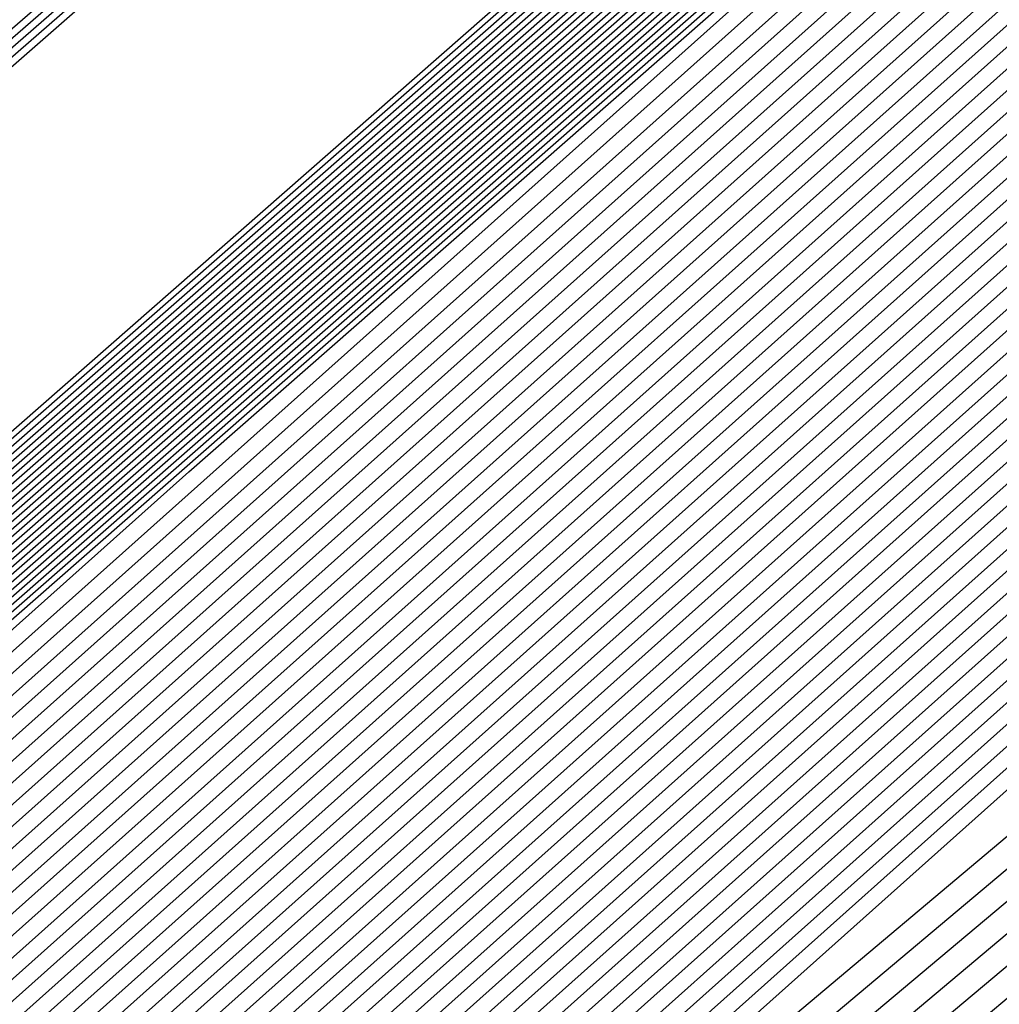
# Model space of a CAD drawing. Extents: x 3249832 to 3255657, y 13789405 to 13793316.
# Tile 733 of 1056: x 3253206.443 to 3253206.571, y 13791255.725 to 13791255.853. Entities that reach past the tile are written whole.
import ezdxf

# ---------------------------------------------------------------- set-up
doc = ezdxf.new("R2010")
doc.units = 0
doc.header["$LTSCALE"] = 100
doc.header["$MEASUREMENT"] = 0
for name, color, linetype in [('GRATIO_03231_CON', 1, 'CONTINUOUS'), ('GRATIO_0323_ICON', 1, 'CONTINUOUS'), ('TARGETS_EAST', 7, 'CONTINUOUS')]:
    doc.layers.add(name, color=color, linetype=linetype)

# ---------------------------------------------------------------- blocks, each defined once
blk = doc.blocks.new('Gratio_032316_contours')
at = {"layer": 'GRATIO_03231_CON', "color": 5, "linetype": 'Continuous', "flags": 128}
for points in [[(3253177.70476, 13791230.76607), (3253185.64303, 13791237.6854), (3253200.73452, 13791250.86558), (3253218.81586, 13791266.66175), (3253234.29107, 13791280.18146), (3253242.95182, 13791287.74673), (3253246.1404, 13791290.53731), (3253246.58674, 13791290.94735), (3253247.01436, 13791291.36584), (3253250.12102, 13791294.16091), (3253258.59804, 13791301.69555), (3253273.79626, 13791315.14336), (3253291.70456, 13791330.92064), (3253306.97134, 13791344.25434)], [(3253177.08958, 13791230.22308), (3253185.23257, 13791237.32386), (3253200.48686, 13791250.64779), (3253218.68507, 13791266.54661), (3253234.23556, 13791280.13216), (3253242.93567, 13791287.7318), (3253246.13883, 13791290.53495), (3253246.58745, 13791290.94656), (3253247.00766, 13791291.35773), (3253250.06022, 13791294.10413), (3253258.38961, 13791301.50754), (3253273.32314, 13791314.72115), (3253290.91956, 13791330.22366), (3253305.92046, 13791343.32515)], [(3253176.47441, 13791229.68009), (3253184.82211, 13791236.96232), (3253200.23919, 13791250.42999), (3253218.55428, 13791266.43148), (3253234.18004, 13791280.08287), (3253242.91952, 13791287.71687), (3253246.13725, 13791290.53258), (3253246.58817, 13791290.94576), (3253247.00095, 13791291.34963), (3253249.99942, 13791294.04734), (3253258.18118, 13791301.31953), (3253272.85003, 13791314.29894), (3253290.13456, 13791329.52668), (3253304.86958, 13791342.39595)], [(3253175.24407, 13791228.59412), (3253184.00119, 13791236.23925), (3253199.74387, 13791249.99439), (3253218.2927, 13791266.20121), (3253234.069, 13791279.98429), (3253242.88721, 13791287.687), (3253246.13411, 13791290.52786), (3253246.58959, 13791290.94417), (3253246.98754, 13791291.33342), (3253249.87782, 13791293.93376), (3253257.76432, 13791300.94351), (3253271.9038, 13791313.45451), (3253288.56457, 13791328.13272), (3253302.76783, 13791340.53756)], [(3253196.57706, 13791247.03615), (3253203.47105, 13791253.1938), (3253218.75951, 13791266.60126), (3253234.06971, 13791279.98413), (3253242.88772, 13791287.68662), (3253246.13462, 13791290.52731), (3253246.59031, 13791290.94338), (3253246.98083, 13791291.32532), (3253249.81702, 13791293.87697), (3253257.55589, 13791300.7555), (3253271.43068, 13791313.0323), (3253287.77957, 13791327.43574), (3253301.71695, 13791339.60837)], [(3253196.71057, 13791247.15254), (3253203.58621, 13791253.29381), (3253218.83398, 13791266.66558), (3253234.10345, 13791280.01283), (3253242.89801, 13791287.6948), (3253246.13636, 13791290.52784), (3253246.59102, 13791290.94258), (3253246.97413, 13791291.31721), (3253249.75622, 13791293.82018), (3253257.34746, 13791300.56749), (3253270.95757, 13791312.61009), (3253286.99457, 13791326.73875), (3253300.66608, 13791338.67918)], [(3253196.84408, 13791247.26894), (3253203.70137, 13791253.39382), (3253218.90845, 13791266.7299), (3253234.13718, 13791280.04153), (3253242.9083, 13791287.70297), (3253246.13809, 13791290.52836), (3253246.59174, 13791290.94178), (3253246.96742, 13791291.30911), (3253249.69542, 13791293.76339), (3253257.13903, 13791300.37948), (3253270.48445, 13791312.18788), (3253286.20957, 13791326.04177), (3253299.6152, 13791337.74998)], [(3253197.11109, 13791247.50174), (3253203.93169, 13791253.59384), (3253219.0574, 13791266.85855), (3253234.20465, 13791280.09892), (3253242.92888, 13791287.71932), (3253246.14156, 13791290.52941), (3253246.59316, 13791290.94019), (3253246.95401, 13791291.2929), (3253249.57383, 13791293.64981), (3253256.72217, 13791300.00346), (3253269.53822, 13791311.34346), (3253284.63958, 13791324.64781), (3253297.51345, 13791335.89159)], [(3253197.2446, 13791247.61813), (3253204.04685, 13791253.69384), (3253219.13187, 13791266.92287), (3253234.23839, 13791280.12762), (3253242.93918, 13791287.72749), (3253246.1433, 13791290.52994), (3253246.59388, 13791290.9394), (3253246.9473, 13791291.28479), (3253249.51303, 13791293.59302), (3253256.51374, 13791299.81545), (3253269.06511, 13791310.92125), (3253283.85458, 13791323.95083), (3253296.46257, 13791334.9624)], [(3253197.37811, 13791247.73453), (3253204.16201, 13791253.79385), (3253219.20635, 13791266.98719), (3253234.27212, 13791280.15631), (3253242.94947, 13791287.73567), (3253246.14503, 13791290.53046), (3253246.59459, 13791290.9386), (3253246.9406, 13791291.27669), (3253249.45223, 13791293.53623), (3253256.30531, 13791299.62744), (3253268.59199, 13791310.49904), (3253283.06958, 13791323.25385), (3253295.41169, 13791334.0332)], [(3253197.51162, 13791247.85093), (3253204.27717, 13791253.89386), (3253219.28082, 13791267.05151), (3253234.30586, 13791280.18501), (3253242.95976, 13791287.74384), (3253246.14676, 13791290.53099), (3253246.5953, 13791290.9378), (3253246.93389, 13791291.26859), (3253249.39143, 13791293.47944), (3253256.09688, 13791299.43942), (3253268.11888, 13791310.07683), (3253282.28459, 13791322.55687), (3253294.36082, 13791333.10401)], [(3253197.77863, 13791248.08372), (3253204.50749, 13791254.09388), (3253219.42977, 13791267.18016), (3253234.37333, 13791280.2424), (3253242.98034, 13791287.76019), (3253246.15023, 13791290.53204), (3253246.59673, 13791290.93621), (3253246.92048, 13791291.25238), (3253249.26983, 13791293.36586), (3253255.68002, 13791299.0634), (3253267.17265, 13791309.2324), (3253280.71459, 13791321.16291), (3253292.25906, 13791331.24562), (3253298.86322, 13791336.86351)], [(3253197.91214, 13791248.20012), (3253204.62265, 13791254.19388), (3253219.50424, 13791267.24448), (3253234.40706, 13791280.2711), (3253242.99064, 13791287.76837), (3253246.15197, 13791290.53257), (3253246.59744, 13791290.93542), (3253246.91378, 13791291.24427), (3253249.20903, 13791293.30907), (3253255.47159, 13791298.87539), (3253266.69953, 13791308.81019), (3253279.9296, 13791320.46593), (3253291.20819, 13791330.31643), (3253297.66843, 13791335.81202)], [(3253198.04565, 13791248.31651), (3253204.73781, 13791254.29389), (3253219.57872, 13791267.3088), (3253234.4408, 13791280.2998), (3253243.00093, 13791287.77654), (3253246.1537, 13791290.53309), (3253246.59816, 13791290.93462), (3253246.90707, 13791291.23617), (3253249.14823, 13791293.25228), (3253255.26316, 13791298.68738), (3253266.22642, 13791308.38798), (3253279.1446, 13791319.76895), (3253290.15731, 13791329.38723), (3253296.47364, 13791334.76054)], [(3253198.17916, 13791248.43291), (3253204.85297, 13791254.3939), (3253219.65319, 13791267.37312), (3253234.47453, 13791280.32849), (3253243.01122, 13791287.78471), (3253246.15544, 13791290.53362), (3253246.59887, 13791290.93382), (3253246.90036, 13791291.22806), (3253249.08743, 13791293.19549), (3253255.05473, 13791298.49937), (3253265.7533, 13791307.96577), (3253278.3596, 13791319.07197), (3253289.10643, 13791328.45804), (3253295.27885, 13791333.70905)], [(3253198.44617, 13791248.6657), (3253205.08329, 13791254.59392), (3253219.80214, 13791267.50177), (3253234.542, 13791280.38589), (3253243.0318, 13791287.80106), (3253246.15891, 13791290.53467), (3253246.6003, 13791290.93223), (3253246.88695, 13791291.21186), (3253248.96583, 13791293.08191), (3253254.63787, 13791298.12335), (3253264.80707, 13791307.12135), (3253276.7896, 13791317.678), (3253287.00468, 13791326.59965), (3253292.88927, 13791331.60608), (3253295.95133, 13791334.07094)], [(3253198.57968, 13791248.7821), (3253205.19845, 13791254.69392), (3253219.87661, 13791267.56609), (3253234.57574, 13791280.41459), (3253243.04209, 13791287.80924), (3253246.16064, 13791290.53519), (3253246.60101, 13791290.93144), (3253246.88025, 13791291.20375), (3253248.90503, 13791293.02512), (3253254.42944, 13791297.93534), (3253264.33396, 13791306.69914), (3253276.00461, 13791316.98102), (3253285.9538, 13791325.67045), (3253291.69448, 13791330.55459), (3253294.7416, 13791333.01142)], [(3253198.71319, 13791248.8985), (3253205.31361, 13791254.79393), (3253219.95108, 13791267.63041), (3253234.60947, 13791280.44328), (3253243.05239, 13791287.81741), (3253246.16237, 13791290.53572), (3253246.60172, 13791290.93064), (3253246.87354, 13791291.19565), (3253248.84423, 13791292.96834), (3253254.22101, 13791297.74733), (3253263.86084, 13791306.27693), (3253275.21961, 13791316.28404), (3253284.90293, 13791324.74126), (3253290.49969, 13791329.50311), (3253293.53187, 13791331.9519)], [(3253198.8467, 13791249.0149), (3253205.42877, 13791254.89394), (3253220.02556, 13791267.69473), (3253234.64321, 13791280.47198), (3253243.06268, 13791287.82558), (3253246.16411, 13791290.53624), (3253246.60244, 13791290.92984), (3253246.86684, 13791291.18754), (3253248.78343, 13791292.91155), (3253254.01258, 13791297.55932), (3253263.38773, 13791305.85472), (3253274.43461, 13791315.58706), (3253283.85205, 13791323.81207), (3253289.3049, 13791328.45162), (3253292.32214, 13791330.89237), (3253295.39879, 13791333.38715)], [(3253199.11371, 13791249.24769), (3253205.65909, 13791255.09396), (3253220.17451, 13791267.82338), (3253234.71068, 13791280.52937), (3253243.08326, 13791287.84193), (3253246.16758, 13791290.53729), (3253246.60386, 13791290.92825), (3253246.85342, 13791291.17133), (3253248.66183, 13791292.79797), (3253253.59572, 13791297.1833), (3253262.4415, 13791305.01029), (3253272.86462, 13791314.1931), (3253281.7503, 13791321.95368), (3253286.91532, 13791326.34865), (3253289.90268, 13791328.77333), (3253293.18693, 13791331.45768)], [(3253199.24722, 13791249.36409), (3253205.77425, 13791255.19397), (3253220.24898, 13791267.8877), (3253234.74441, 13791280.55807), (3253243.09355, 13791287.85011), (3253246.16931, 13791290.53782), (3253246.60458, 13791290.92746), (3253246.84672, 13791291.16323), (3253248.60103, 13791292.74118), (3253253.38729, 13791296.99529), (3253261.96839, 13791304.58808), (3253272.07962, 13791313.49612), (3253280.69942, 13791321.02448), (3253285.72053, 13791325.29717), (3253288.69295, 13791327.71381), (3253292.081, 13791330.49295), (3253297.61917, 13791335.1971)], [(3253199.38073, 13791249.48048), (3253205.88941, 13791255.29397), (3253220.32345, 13791267.95202), (3253234.77815, 13791280.58677), (3253243.10385, 13791287.85828), (3253246.17105, 13791290.53834), (3253246.60529, 13791290.92666), (3253246.84001, 13791291.15513), (3253248.54023, 13791292.68439), (3253253.17886, 13791296.80728), (3253261.49527, 13791304.16587), (3253271.29462, 13791312.79914), (3253279.64854, 13791320.09529), (3253284.52574, 13791324.24568), (3253287.48322, 13791326.65429), (3253290.97507, 13791329.52822), (3253296.71525, 13791334.41022)], [(3253199.51424, 13791249.59688), (3253206.00457, 13791255.39398), (3253220.39793, 13791268.01634), (3253234.81188, 13791280.61546), (3253243.11414, 13791287.86646), (3253246.17278, 13791290.53887), (3253246.606, 13791290.92586), (3253246.83331, 13791291.14702), (3253248.47943, 13791292.6276), (3253252.97044, 13791296.61927), (3253261.02215, 13791303.74366), (3253270.50962, 13791312.10216), (3253278.59767, 13791319.16609), (3253283.33095, 13791323.1942), (3253286.27349, 13791325.59476), (3253289.86914, 13791328.56348), (3253295.81132, 13791333.62334)], [(3253199.78125, 13791249.82967), (3253206.23489, 13791255.594), (3253220.54687, 13791268.14499), (3253234.87935, 13791280.67286), (3253243.13472, 13791287.8828), (3253246.17625, 13791290.53992), (3253246.60743, 13791290.92427), (3253246.8199, 13791291.13081), (3253248.35784, 13791292.51402), (3253252.55358, 13791296.24325), (3253260.07593, 13791302.89924), (3253268.93963, 13791310.70819), (3253276.49591, 13791317.3077), (3253280.94137, 13791321.09123), (3253283.85403, 13791323.47572), (3253287.65728, 13791326.63402), (3253294.00347, 13791332.04958)], [(3253199.91476, 13791249.94607), (3253206.35005, 13791255.69401), (3253220.62135, 13791268.20931), (3253234.91309, 13791280.70156), (3253243.14501, 13791287.89098), (3253246.17798, 13791290.54045), (3253246.60814, 13791290.92348), (3253246.81319, 13791291.12271), (3253248.29704, 13791292.45723), (3253252.34515, 13791296.05524), (3253259.60281, 13791302.47703), (3253268.15463, 13791310.01121), (3253275.44504, 13791316.37851), (3253279.74658, 13791320.03974), (3253282.6443, 13791322.4162), (3253286.55135, 13791325.66929), (3253293.09954, 13791331.2627), (3253300.79521, 13791337.86923)], [(3253200.04827, 13791250.06247), (3253206.46521, 13791255.79401), (3253220.69582, 13791268.27363), (3253234.94682, 13791280.73025), (3253243.15531, 13791287.89915), (3253246.17972, 13791290.54097), (3253246.60886, 13791290.92268), (3253246.80649, 13791291.1146), (3253248.23624, 13791292.40044), (3253252.13672, 13791295.86723), (3253259.1297, 13791302.05482), (3253267.36963, 13791309.31423), (3253274.39416, 13791315.44932), (3253278.55179, 13791318.98826), (3253281.43456, 13791321.35667), (3253285.44542, 13791324.70455), (3253292.19561, 13791330.47582), (3253300.12972, 13791337.29016)], [(3253200.18178, 13791250.17887), (3253206.58037, 13791255.89402), (3253220.77029, 13791268.33795), (3253234.98056, 13791280.75895), (3253243.1656, 13791287.90733), (3253246.18145, 13791290.5415), (3253246.60957, 13791290.92188), (3253246.79978, 13791291.1065), (3253248.17544, 13791292.34365), (3253251.92829, 13791295.67922), (3253258.65658, 13791301.63261), (3253266.58464, 13791308.61725), (3253273.34328, 13791314.52012), (3253277.357, 13791317.93677), (3253280.22483, 13791320.29715), (3253284.33949, 13791323.73982), (3253291.29169, 13791329.68894), (3253299.46423, 13791336.71108)], [(3253200.44879, 13791250.41166), (3253206.81069, 13791256.09404), (3253220.91924, 13791268.4666), (3253235.04803, 13791280.81634), (3253243.18618, 13791287.92368), (3253246.18492, 13791290.54255), (3253246.611, 13791290.92029), (3253246.78637, 13791291.09029), (3253248.05384, 13791292.23007), (3253251.51143, 13791295.3032), (3253257.71035, 13791300.78818), (3253265.01464, 13791307.22329), (3253271.24153, 13791312.66173), (3253274.96742, 13791315.8338), (3253277.80537, 13791318.17811), (3253282.12763, 13791321.81036), (3253289.48383, 13791328.11518), (3253298.13324, 13791335.55292)], [(3253200.5823, 13791250.52806), (3253206.92586, 13791256.19405), (3253220.99372, 13791268.53092), (3253235.08176, 13791280.84504), (3253243.19647, 13791287.93185), (3253246.18666, 13791290.54307), (3253246.61171, 13791290.9195), (3253246.77966, 13791291.08219), (3253247.99304, 13791292.17328), (3253251.303, 13791295.11519), (3253257.23724, 13791300.36597), (3253264.22964, 13791306.52631), (3253270.19065, 13791311.73254), (3253273.77263, 13791314.78231), (3253276.59564, 13791317.11859), (3253281.0217, 13791320.84562), (3253288.57991, 13791327.3283), (3253297.46775, 13791334.97385)], [(3253200.71581, 13791250.64445), (3253207.04102, 13791256.29406), (3253221.06819, 13791268.59524), (3253235.1155, 13791280.87374), (3253243.20676, 13791287.94002), (3253246.18839, 13791290.5436), (3253246.61242, 13791290.9187), (3253246.77296, 13791291.07408), (3253247.93224, 13791292.11649), (3253251.09457, 13791294.92718), (3253256.76412, 13791299.94376), (3253263.44465, 13791305.82933), (3253269.13978, 13791310.80334), (3253272.57784, 13791313.73083), (3253275.38591, 13791316.05906), (3253279.91577, 13791319.88089), (3253287.67598, 13791326.54142), (3253296.80226, 13791334.39477)], [(3253200.84932, 13791250.76085), (3253207.15618, 13791256.39406), (3253221.14266, 13791268.65956), (3253235.14923, 13791280.90243), (3253243.21706, 13791287.9482), (3253246.19012, 13791290.54412), (3253246.61314, 13791290.9179), (3253246.76625, 13791291.06598), (3253247.87144, 13791292.0597), (3253250.88614, 13791294.73917), (3253256.29101, 13791299.52155), (3253262.65965, 13791305.13235), (3253268.0889, 13791309.87415), (3253271.38305, 13791312.67934), (3253274.17618, 13791314.99954), (3253278.80984, 13791318.91616), (3253286.77206, 13791325.75454), (3253296.13677, 13791333.81569)], [(3253201.11633, 13791250.99365), (3253207.3865, 13791256.59408), (3253221.29161, 13791268.78821), (3253235.2167, 13791280.95983), (3253243.23764, 13791287.96455), (3253246.19359, 13791290.54517), (3253246.61456, 13791290.91631), (3253246.75284, 13791291.04977), (3253247.74984, 13791291.94612), (3253250.46928, 13791294.36315), (3253255.34478, 13791298.67713), (3253261.08965, 13791303.73839), (3253265.98715, 13791308.01576), (3253268.99347, 13791310.57637), (3253271.75672, 13791312.8805), (3253276.59798, 13791316.9867), (3253284.9642, 13791324.18078), (3253294.80578, 13791332.65754)], [(3253201.24984, 13791251.11004), (3253207.50166, 13791256.69409), (3253221.36608, 13791268.85253), (3253235.25044, 13791280.98852), (3253243.24793, 13791287.97272), (3253246.19533, 13791290.5457), (3253246.61528, 13791290.91552), (3253246.74613, 13791291.04167), (3253247.68904, 13791291.88933), (3253250.26085, 13791294.17514), (3253254.87166, 13791298.25492), (3253260.30466, 13791303.04141), (3253264.93627, 13791307.08657), (3253267.79868, 13791309.52489), (3253270.54699, 13791311.82097), (3253275.49205, 13791316.02196), (3253284.06028, 13791323.3939), (3253294.14029, 13791332.07846)], [(3253201.38335, 13791251.22644), (3253207.61682, 13791256.7941), (3253221.44056, 13791268.91685), (3253235.28417, 13791281.01722), (3253243.25822, 13791287.9809), (3253246.19706, 13791290.54622), (3253246.61599, 13791290.91472), (3253246.73943, 13791291.03356), (3253247.62824, 13791291.83254), (3253250.05242, 13791293.98713), (3253254.39855, 13791297.83271), (3253259.51966, 13791302.34443), (3253263.88539, 13791306.15737), (3253266.60389, 13791308.4734), (3253269.33726, 13791310.76145), (3253274.38613, 13791315.05723), (3253283.15635, 13791322.60702), (3253293.4748, 13791331.49938)], [(3253201.51686, 13791251.34284), (3253207.73198, 13791256.8941), (3253221.51503, 13791268.98117), (3253235.31791, 13791281.04592), (3253243.26852, 13791287.98907), (3253246.1988, 13791290.54675), (3253246.6167, 13791290.91393), (3253246.73272, 13791291.02546), (3253247.56744, 13791291.77576), (3253249.84399, 13791293.79912), (3253253.92543, 13791297.41049), (3253258.73466, 13791301.64744), (3253262.83452, 13791305.22818), (3253265.4091, 13791307.42192), (3253268.12753, 13791309.70193), (3253273.2802, 13791314.0925), (3253282.25242, 13791321.82014), (3253292.80931, 13791330.9203), (3253301.81088, 13791338.63068)], [(3253201.78387, 13791251.57563), (3253207.9623, 13791257.09412), (3253221.66398, 13791269.10982), (3253235.38538, 13791281.10331), (3253243.2891, 13791288.00542), (3253246.20227, 13791290.5478), (3253246.61813, 13791290.91233), (3253246.71931, 13791291.00925), (3253247.44584, 13791291.66218), (3253249.42713, 13791293.4231), (3253252.9792, 13791296.56607), (3253257.16467, 13791300.25348), (3253260.73276, 13791303.36979), (3253263.01952, 13791305.31895), (3253265.70807, 13791307.58288), (3253271.06834, 13791312.16303), (3253280.44457, 13791320.24638), (3253291.47832, 13791329.76215), (3253300.88547, 13791337.82513)], [(3253201.91738, 13791251.69203), (3253208.07746, 13791257.19413), (3253221.73845, 13791269.17414), (3253235.41911, 13791281.13201), (3253243.29939, 13791288.01359), (3253246.204, 13791290.54832), (3253246.61884, 13791290.91154), (3253246.71261, 13791291.00114), (3253247.38504, 13791291.60539), (3253249.2187, 13791293.23509), (3253252.50609, 13791296.14386), (3253256.37967, 13791299.5565), (3253259.68189, 13791302.44059), (3253261.82473, 13791304.26746), (3253264.49834, 13791306.52336), (3253269.96241, 13791311.1983), (3253279.54064, 13791319.4595), (3253290.81283, 13791329.18307), (3253300.42277, 13791337.42236)], [(3253202.05089, 13791251.80842), (3253208.19262, 13791257.29414), (3253221.81293, 13791269.23846), (3253235.45285, 13791281.16071), (3253243.30968, 13791288.02177), (3253246.20573, 13791290.54885), (3253246.61956, 13791290.91074), (3253246.7059, 13791290.99304), (3253247.32424, 13791291.5486), (3253249.01027, 13791293.04708), (3253252.03297, 13791295.72165), (3253255.59467, 13791298.85952), (3253258.63101, 13791301.5114), (3253260.62994, 13791303.21597), (3253263.28861, 13791305.46384), (3253268.85648, 13791310.23357), (3253278.63672, 13791318.67262), (3253290.14734, 13791328.60399), (3253299.96006, 13791337.01958)], [(3253222.18973, 13791268.9562), (3253208.47101, 13791257.20698), (3253202.18439, 13791251.92482), (3253202.18439, 13791251.92482), (3253208.30778, 13791257.39414), (3253221.8874, 13791269.30278)], [(3253222.33685, 13791269.08692), (3253208.70035, 13791257.40813), (3253202.45141, 13791252.15761), (3253202.45141, 13791252.15761), (3253208.5381, 13791257.59416), (3253222.03635, 13791269.43142)], [(3253222.41042, 13791269.15229), (3253208.81502, 13791257.50869), (3253202.58492, 13791252.27401), (3253202.58492, 13791252.27401), (3253208.65326, 13791257.69417), (3253222.11082, 13791269.49575)], [(3253222.48398, 13791269.21765), (3253208.92969, 13791257.60926), (3253202.71843, 13791252.39041), (3253202.71843, 13791252.39041), (3253208.76842, 13791257.79418), (3253222.18529, 13791269.56007)], [(3253222.55754, 13791269.28301), (3253209.04436, 13791257.70983), (3253202.85194, 13791252.50681), (3253202.85193, 13791252.50681), (3253208.88358, 13791257.89419), (3253222.25977, 13791269.62439)], [(3253222.70467, 13791269.41374), (3253209.2737, 13791257.91097), (3253203.11895, 13791252.7396), (3253203.11895, 13791252.7396), (3253209.1139, 13791258.0942), (3253222.40871, 13791269.75304)], [(3253222.77823, 13791269.4791), (3253209.38837, 13791258.01154), (3253203.25246, 13791252.856), (3253203.25246, 13791252.856), (3253209.22906, 13791258.19421), (3253222.48319, 13791269.81736)], [(3253222.8518, 13791269.54447), (3253209.50304, 13791258.11211), (3253203.38597, 13791252.97239), (3253203.38597, 13791252.97239), (3253209.34422, 13791258.29422), (3253222.55766, 13791269.88168)], [(3253222.92536, 13791269.60983), (3253209.61771, 13791258.21268), (3253203.51947, 13791253.08879), (3253203.51947, 13791253.08879), (3253209.45938, 13791258.39423), (3253222.63214, 13791269.946)], [(3253294.55593, 13791331.78482), (3253282.65133, 13791321.30274), (3253268.6032, 13791309.01445), (3253256.6338, 13791298.60027), (3253249.91373, 13791292.81609), (3253247.40711, 13791290.71997), (3253247.02638, 13791290.44557), (3253246.62867, 13791290.09727), (3253243.8498, 13791287.66252), (3253236.27025, 13791281.09954), (3253223.07249, 13791269.74056), (3253209.84706, 13791258.41382), (3253203.78649, 13791253.32159), (3253203.78649, 13791253.32159), (3253209.68971, 13791258.59423), (3253222.78114, 13791270.07458), (3253235.89161, 13791281.53353), (3253243.79641, 13791288.43297), (3253249.04881, 13791292.99861), (3253256.14655, 13791299.14707), (3253268.13516, 13791309.52901), (3253282.25127, 13791321.73092), (3253294.2793, 13791332.07331)], [(3253294.30341, 13791331.56698), (3253282.46184, 13791321.1404), (3253268.48808, 13791308.91717), (3253256.58203, 13791298.55815), (3253249.89752, 13791292.80461), (3253247.40414, 13791290.71961), (3253247.02543, 13791290.44664), (3253246.629, 13791290.09938), (3253243.85878, 13791287.67218), (3253236.30279, 13791281.1296), (3253223.14605, 13791269.80592), (3253209.96173, 13791258.51439), (3253203.92, 13791253.43798), (3253203.92, 13791253.43798), (3253209.80487, 13791258.69424), (3253222.85565, 13791270.13885), (3253235.92547, 13791281.56208), (3253243.80512, 13791288.43921), (3253249.03601, 13791292.98573), (3253256.09723, 13791299.1022), (3253268.02248, 13791309.42905), (3253282.06389, 13791321.56632), (3253294.02824, 13791331.85395)], [(3253294.05089, 13791331.34915), (3253282.27235, 13791320.97806), (3253268.37296, 13791308.8199), (3253256.53026, 13791298.51602), (3253249.8813, 13791292.79314), (3253247.40117, 13791290.71925), (3253247.02448, 13791290.44772), (3253246.62933, 13791290.10149), (3253243.86776, 13791287.68184), (3253236.33533, 13791281.15966), (3253223.21961, 13791269.87129), (3253210.0764, 13791258.61496), (3253204.05351, 13791253.55438), (3253204.05351, 13791253.55438), (3253209.92004, 13791258.79424), (3253222.93017, 13791270.20313), (3253235.95934, 13791281.59062), (3253243.81382, 13791288.44544), (3253249.02321, 13791292.97286), (3253256.04791, 13791299.05733), (3253267.90979, 13791309.32909), (3253281.87651, 13791321.40172), (3253293.77719, 13791331.63458)], [(3253293.79837, 13791331.13131), (3253282.08285, 13791320.81572), (3253268.25784, 13791308.72262), (3253256.47849, 13791298.4739), (3253249.86508, 13791292.78166), (3253247.39821, 13791290.71889), (3253247.02354, 13791290.4488), (3253246.62966, 13791290.1036), (3253243.87675, 13791287.6915), (3253236.36787, 13791281.18972), (3253223.29318, 13791269.93665), (3253210.19107, 13791258.71553), (3253204.18702, 13791253.67078), (3253204.18701, 13791253.67078), (3253210.0352, 13791258.89424), (3253223.00468, 13791270.26741), (3253235.9932, 13791281.61917), (3253243.82253, 13791288.45167), (3253249.01041, 13791292.95999), (3253255.9986, 13791299.01245), (3253267.79711, 13791309.22914), (3253281.68913, 13791321.23712), (3253293.52613, 13791331.41522)], [(3253281.70387, 13791320.49104), (3253268.02759, 13791308.52807), (3253256.37495, 13791298.38965), (3253249.83265, 13791292.75871), (3253247.39227, 13791290.71816), (3253247.02165, 13791290.45095), (3253246.63032, 13791290.10782), (3253243.89471, 13791287.71083), (3253236.43295, 13791281.24983), (3253223.4403, 13791270.06738), (3253210.42041, 13791258.91666), (3253204.45403, 13791253.90357), (3253204.45403, 13791253.90357), (3253210.2655, 13791259.09429), (3253223.15342, 13791270.39627), (3253236.05998, 13791281.67732), (3253243.49467, 13791288.16911), (3253246.23629, 13791290.55891), (3253246.63094, 13791290.89792), (3253246.97688, 13791291.19282), (3253249.38096, 13791293.27243), (3253255.90221, 13791298.92109), (3253267.57241, 13791309.02875), (3253281.31446, 13791320.90786)], [(3253281.51437, 13791320.3287), (3253267.91246, 13791308.4308), (3253256.32319, 13791298.34753), (3253249.81643, 13791292.74723), (3253247.38931, 13791290.7178), (3253247.0207, 13791290.45203), (3253246.63065, 13791290.10993), (3253243.90369, 13791287.72049), (3253236.4655, 13791281.27989), (3253223.51387, 13791270.13274), (3253210.53508, 13791259.01723), (3253204.58754, 13791254.01997), (3253204.58754, 13791254.01997), (3253210.38066, 13791259.1943), (3253223.22789, 13791270.4606), (3253236.0937, 13791281.70603), (3253243.50493, 13791288.17732), (3253246.23793, 13791290.55953), (3253246.63143, 13791290.89735), (3253246.97568, 13791291.19044), (3253249.36691, 13791293.25849), (3253255.85289, 13791298.87622), (3253267.45972, 13791308.92879), (3253281.12708, 13791320.74326)], [(3253281.32488, 13791320.16636), (3253267.79734, 13791308.33352), (3253256.27142, 13791298.30541), (3253249.80022, 13791292.73576), (3253247.38634, 13791290.71744), (3253247.01976, 13791290.4531), (3253246.63098, 13791290.11204), (3253243.91267, 13791287.73015), (3253236.49804, 13791281.30995), (3253223.58743, 13791270.1981), (3253210.64975, 13791259.1178), (3253204.72105, 13791254.13636), (3253204.72105, 13791254.13637), (3253210.49582, 13791259.2943), (3253223.30236, 13791270.52492), (3253236.12742, 13791281.73474), (3253243.51518, 13791288.18552), (3253246.23956, 13791290.56015), (3253246.63193, 13791290.89678), (3253246.97448, 13791291.18805), (3253249.35287, 13791293.24455), (3253255.80356, 13791298.83135), (3253267.34704, 13791308.82884), (3253280.9397, 13791320.57865)], [(3253281.13539, 13791320.00402), (3253267.68222, 13791308.23625), (3253256.21965, 13791298.26328), (3253249.784, 13791292.72428), (3253247.38337, 13791290.71708), (3253247.01881, 13791290.45418), (3253246.63131, 13791290.11416), (3253243.92165, 13791287.73981), (3253236.53058, 13791281.34001), (3253223.66099, 13791270.26347), (3253210.76442, 13791259.21837), (3253204.85455, 13791254.25276), (3253204.85455, 13791254.25276), (3253210.61098, 13791259.39431), (3253223.37683, 13791270.58925), (3253236.16114, 13791281.76345), (3253243.52543, 13791288.19373), (3253246.2412, 13791290.56077), (3253246.63242, 13791290.89621), (3253246.97329, 13791291.18567), (3253249.33882, 13791293.23061), (3253255.75424, 13791298.78648), (3253267.23435, 13791308.72888), (3253280.75231, 13791320.41405)], [(3253267.45197, 13791308.0417), (3253256.11611, 13791298.17904), (3253249.75157, 13791292.70133), (3253247.37744, 13791290.71635), (3253247.01692, 13791290.45633), (3253246.63197, 13791290.11838), (3253243.93961, 13791287.75913), (3253236.59567, 13791281.40012), (3253223.80812, 13791270.3942), (3253210.99376, 13791259.41951), (3253205.12157, 13791254.48556), (3253205.12157, 13791254.48556), (3253210.84129, 13791259.59433), (3253223.52577, 13791270.7179), (3253236.22858, 13791281.82086), (3253243.54593, 13791288.21014), (3253246.24446, 13791290.562), (3253246.6334, 13791290.89508), (3253246.97089, 13791291.1809), (3253249.31072, 13791293.20273), (3253255.65559, 13791298.69674), (3253267.00898, 13791308.52897)], [(3253267.33685, 13791307.94442), (3253256.06434, 13791298.13691), (3253249.73535, 13791292.68985), (3253247.37447, 13791290.71599), (3253247.01598, 13791290.45741), (3253246.6323, 13791290.12049), (3253243.9486, 13791287.76879), (3253236.62821, 13791281.43018), (3253223.88168, 13791270.45956), (3253211.10843, 13791259.52008), (3253205.25508, 13791254.60195), (3253205.25508, 13791254.60195), (3253210.95645, 13791259.69434), (3253223.60023, 13791270.78223), (3253236.2623, 13791281.84957), (3253243.55619, 13791288.21834), (3253246.2461, 13791290.56262), (3253246.63389, 13791290.89451), (3253246.96969, 13791291.17852), (3253249.29667, 13791293.18879), (3253255.60626, 13791298.65187), (3253266.8963, 13791308.42902)], [(3253267.22172, 13791307.84715), (3253256.01257, 13791298.09479), (3253249.71913, 13791292.67838), (3253247.37151, 13791290.71563), (3253247.01503, 13791290.45848), (3253246.63263, 13791290.1226), (3253243.95758, 13791287.77846), (3253236.66075, 13791281.46024), (3253223.95525, 13791270.52492), (3253211.2231, 13791259.62065), (3253205.38858, 13791254.71835), (3253205.38859, 13791254.71835), (3253211.07161, 13791259.79435), (3253223.6747, 13791270.84655), (3253236.29602, 13791281.87828), (3253243.56644, 13791288.22655), (3253246.24773, 13791290.56324), (3253246.63439, 13791290.89394), (3253246.9685, 13791291.17613), (3253249.28262, 13791293.17485), (3253255.55694, 13791298.607), (3253266.78361, 13791308.32906)], [(3253267.1066, 13791307.74987), (3253255.96081, 13791298.05266), (3253249.70292, 13791292.6669), (3253247.36854, 13791290.71526), (3253247.01409, 13791290.45956), (3253246.63296, 13791290.12471), (3253243.96656, 13791287.78812), (3253236.69329, 13791281.49029), (3253224.02881, 13791270.59029), (3253211.33777, 13791259.72122), (3253205.52209, 13791254.83475), (3253205.52209, 13791254.83475), (3253211.18677, 13791259.89435), (3253223.74917, 13791270.91088), (3253236.32974, 13791281.90699), (3253243.57669, 13791288.23475), (3253246.24937, 13791290.56386), (3253246.63488, 13791290.89337), (3253246.9673, 13791291.17375), (3253249.26858, 13791293.16091), (3253255.50762, 13791298.56213), (3253266.67093, 13791308.22911)], [(3253266.87636, 13791307.55532), (3253255.85727, 13791297.96842), (3253249.67048, 13791292.64395), (3253247.36261, 13791290.71454), (3253247.01219, 13791290.46171), (3253246.63362, 13791290.12893), (3253243.98452, 13791287.80744), (3253236.75838, 13791281.55041), (3253224.17594, 13791270.72101), (3253211.56711, 13791259.92236), (3253205.78911, 13791255.06754), (3253205.78911, 13791255.06754), (3253211.41709, 13791260.09437), (3253223.89811, 13791271.03953), (3253236.39717, 13791281.9644), (3253243.59719, 13791288.25117), (3253246.25263, 13791290.56509), (3253246.63586, 13791290.89224), (3253246.96491, 13791291.16898), (3253249.24048, 13791293.13303), (3253255.40897, 13791298.4724), (3253266.44556, 13791308.0292)], [(3253266.76123, 13791307.45805), (3253255.8055, 13791297.92629), (3253249.65427, 13791292.63247), (3253247.35964, 13791290.71418), (3253247.01125, 13791290.46279), (3253246.63395, 13791290.13104), (3253243.9935, 13791287.8171), (3253236.79092, 13791281.58047), (3253224.2495, 13791270.78638), (3253211.68179, 13791260.02293), (3253205.92262, 13791255.18394), (3253205.92262, 13791255.18394), (3253211.53225, 13791260.19438), (3253223.97258, 13791271.10386), (3253236.43089, 13791281.99311), (3253243.60744, 13791288.25937), (3253246.25427, 13791290.56571), (3253246.63635, 13791290.89167), (3253246.96371, 13791291.1666), (3253249.22643, 13791293.11909), (3253255.35964, 13791298.42753), (3253266.33287, 13791307.92924)], [(3253266.64611, 13791307.36077), (3253255.75373, 13791297.88417), (3253249.63805, 13791292.621), (3253247.35667, 13791290.71382), (3253247.0103, 13791290.46387), (3253246.63428, 13791290.13316), (3253244.00248, 13791287.82676), (3253236.82346, 13791281.61053), (3253224.32306, 13791270.85174), (3253211.79646, 13791260.1235), (3253206.05613, 13791255.30034), (3253206.05613, 13791255.30033), (3253211.64741, 13791260.29439), (3253224.04705, 13791271.16818), (3253236.46461, 13791282.02182), (3253243.6177, 13791288.26758), (3253246.2559, 13791290.56633), (3253246.63684, 13791290.8911), (3253246.96251, 13791291.16422), (3253249.21238, 13791293.10515), (3253255.31032, 13791298.38266), (3253266.22019, 13791307.82929)], [(3253266.53099, 13791307.2635), (3253255.70196, 13791297.84205), (3253249.62183, 13791292.60952), (3253247.35371, 13791290.71345), (3253247.00936, 13791290.46494), (3253246.63461, 13791290.13527), (3253244.01147, 13791287.83642), (3253236.856, 13791281.64058), (3253224.39663, 13791270.9171), (3253211.91113, 13791260.22407), (3253206.18963, 13791255.41673), (3253206.18963, 13791255.41673), (3253211.76257, 13791260.3944), (3253224.12152, 13791271.23251), (3253236.49833, 13791282.05053), (3253243.62795, 13791288.27578), (3253246.25754, 13791290.56695), (3253246.63734, 13791290.89054), (3253246.96131, 13791291.16183), (3253249.19833, 13791293.09121), (3253255.26099, 13791298.33779), (3253266.1075, 13791307.72933)], [(3253266.30074, 13791307.06895), (3253255.59843, 13791297.7578), (3253249.5894, 13791292.58657), (3253247.34778, 13791290.71273), (3253247.00747, 13791290.4671), (3253246.63526, 13791290.13949), (3253244.02943, 13791287.85574), (3253236.92109, 13791281.7007), (3253224.54375, 13791271.04783), (3253212.14047, 13791260.42521), (3253206.45665, 13791255.64953), (3253206.45665, 13791255.64953), (3253211.99289, 13791260.59441), (3253224.27046, 13791271.36115), (3253236.56577, 13791282.10794), (3253243.64845, 13791288.29219), (3253246.2608, 13791290.56818), (3253246.63832, 13791290.8894), (3253246.95892, 13791291.15707), (3253249.17024, 13791293.06333), (3253255.16235, 13791298.24805), (3253265.88213, 13791307.52942)]]:
    blk.add_lwpolyline(points, dxfattribs=at)
at = {"layer": 'GRATIO_0323_ICON', "color": 7, "linetype": 'Continuous', "flags": 128}
for points in [[(3253175.85924, 13791229.13711), (3253184.41165, 13791236.60078), (3253199.99153, 13791250.21219), (3253218.42349, 13791266.31635), (3253234.12452, 13791280.03358), (3253242.90336, 13791287.70193), (3253246.13568, 13791290.53022), (3253246.58888, 13791290.94497), (3253246.99424, 13791291.34152), (3253249.93862, 13791293.99055), (3253257.97275, 13791301.13152), (3253272.37691, 13791313.87673), (3253289.34956, 13791328.8297), (3253303.81871, 13791341.46676)], [(3253196.97758, 13791247.38534), (3253203.81653, 13791253.49383), (3253218.98293, 13791266.79423), (3253234.17092, 13791280.07022), (3253242.91859, 13791287.71115), (3253246.13983, 13791290.52889), (3253246.59245, 13791290.94099), (3253246.96072, 13791291.301), (3253249.63462, 13791293.7066), (3253256.9306, 13791300.19147), (3253270.01134, 13791311.76567), (3253285.42458, 13791325.34479), (3253298.56432, 13791336.82079)], [(3253197.64512, 13791247.96732), (3253204.39233, 13791253.99387), (3253219.3553, 13791267.11584), (3253234.33959, 13791280.21371), (3253242.97005, 13791287.75202), (3253246.1485, 13791290.53152), (3253246.59602, 13791290.93701), (3253246.92719, 13791291.26048), (3253249.33063, 13791293.42265), (3253255.88845, 13791299.25141), (3253267.64576, 13791309.65462), (3253281.49959, 13791321.85989), (3253293.30994, 13791332.17482)], [(3253198.31266, 13791248.54931), (3253204.96813, 13791254.49391), (3253219.72766, 13791267.43745), (3253234.50827, 13791280.35719), (3253243.02151, 13791287.79289), (3253246.15717, 13791290.53414), (3253246.59958, 13791290.93303), (3253246.89366, 13791291.21996), (3253249.02663, 13791293.1387), (3253254.8463, 13791298.31136), (3253265.28019, 13791307.54356), (3253277.5746, 13791318.37498), (3253288.05556, 13791327.52884), (3253294.08406, 13791332.65756)], [(3253198.9802, 13791249.13129), (3253205.54393, 13791254.99395), (3253220.10003, 13791267.75905), (3253234.67694, 13791280.50068), (3253243.07297, 13791287.83376), (3253246.16584, 13791290.53677), (3253246.60315, 13791290.92905), (3253246.86013, 13791291.17944), (3253248.72263, 13791292.85476), (3253253.80415, 13791297.37131), (3253262.91461, 13791305.43251), (3253273.64961, 13791314.89008), (3253282.80117, 13791322.88287), (3253288.11011, 13791327.40014), (3253291.11241, 13791329.83285), (3253294.29286, 13791332.42241)], [(3253199.64774, 13791249.71328), (3253206.11974, 13791255.49399), (3253220.4724, 13791268.08067), (3253234.84562, 13791280.64416), (3253243.12443, 13791287.87463), (3253246.17452, 13791290.53939), (3253246.60672, 13791290.92507), (3253246.8266, 13791291.13892), (3253248.41864, 13791292.57081), (3253252.76201, 13791296.43126), (3253260.54904, 13791303.32145), (3253269.72463, 13791311.40518), (3253277.54679, 13791318.2369), (3253282.13616, 13791322.14271), (3253285.06376, 13791324.53524), (3253288.76321, 13791327.59875), (3253294.90739, 13791332.83646)], [(3253200.31528, 13791250.29526), (3253206.69554, 13791255.99403), (3253220.84477, 13791268.40227), (3253235.01429, 13791280.78765), (3253243.17589, 13791287.9155), (3253246.18319, 13791290.54202), (3253246.61028, 13791290.92109), (3253246.79307, 13791291.0984), (3253248.11464, 13791292.28686), (3253251.71986, 13791295.49121), (3253258.18347, 13791301.21039), (3253265.79964, 13791307.92027), (3253272.29241, 13791313.59093), (3253276.16221, 13791316.88528), (3253279.0151, 13791319.23763), (3253283.23356, 13791322.77509), (3253290.38776, 13791328.90206), (3253298.79874, 13791336.132)], [(3253200.98282, 13791250.87725), (3253207.27134, 13791256.49407), (3253221.21714, 13791268.72389), (3253235.18297, 13791280.93113), (3253243.22735, 13791287.95637), (3253246.19186, 13791290.54465), (3253246.61385, 13791290.91711), (3253246.75955, 13791291.05787), (3253247.81064, 13791292.00291), (3253250.67771, 13791294.55116), (3253255.81789, 13791299.09934), (3253261.87465, 13791304.43537), (3253267.03802, 13791308.94496), (3253270.18826, 13791311.62786), (3253272.96645, 13791313.94002), (3253277.70391, 13791317.95143), (3253285.86813, 13791324.96766), (3253295.47128, 13791333.23661)], [(3253201.65036, 13791251.45923), (3253207.84714, 13791256.99411), (3253221.5895, 13791269.04549), (3253235.35164, 13791281.07462), (3253243.27881, 13791287.99724), (3253246.20053, 13791290.54727), (3253246.61742, 13791290.91313), (3253246.72602, 13791291.01735), (3253247.50664, 13791291.71897), (3253249.63556, 13791293.61111), (3253253.45232, 13791296.98828), (3253257.94966, 13791300.95046), (3253261.78364, 13791304.29898), (3253264.21431, 13791306.37043), (3253266.9178, 13791308.64241), (3253272.17427, 13791313.12777), (3253281.3485, 13791321.03326), (3253292.14381, 13791330.34122), (3253301.34818, 13791338.22791)], [(3253222.26329, 13791269.02156), (3253208.58568, 13791257.30755), (3253202.3179, 13791252.04122), (3253202.3179, 13791252.04122), (3253208.42294, 13791257.49415), (3253221.96187, 13791269.36711)], [(3253222.63111, 13791269.34838), (3253209.15903, 13791257.8104), (3253202.98544, 13791252.6232), (3253202.98544, 13791252.6232), (3253208.99874, 13791257.99419), (3253222.33424, 13791269.68871)], [(3253294.80845, 13791332.00265), (3253282.84083, 13791321.46507), (3253268.71833, 13791309.11172), (3253256.68557, 13791298.6424), (3253249.92995, 13791292.82756), (3253247.41007, 13791290.72034), (3253247.02732, 13791290.44449), (3253246.62834, 13791290.09516), (3253243.84082, 13791287.65286), (3253236.2377, 13791281.06949), (3253222.99892, 13791269.67519), (3253209.73238, 13791258.31325), (3253203.65298, 13791253.20519), (3253203.65298, 13791253.20519), (3253209.57454, 13791258.49423), (3253222.70663, 13791270.0103), (3253235.85774, 13791281.50498), (3253243.7877, 13791288.42674), (3253249.0616, 13791293.01148), (3253256.19586, 13791299.19195), (3253268.24784, 13791309.62896), (3253282.43865, 13791321.89552), (3253294.53035, 13791332.29267)], [(3253281.89336, 13791320.65338), (3253268.14271, 13791308.62535), (3253256.42672, 13791298.43178), (3253249.84887, 13791292.77018), (3253247.39524, 13791290.71852), (3253247.02259, 13791290.44987), (3253246.62999, 13791290.10571), (3253243.88573, 13791287.70117), (3253236.40041, 13791281.21978), (3253223.36674, 13791270.00201), (3253210.30574, 13791258.8161), (3253204.32052, 13791253.78717), (3253204.32052, 13791253.78717), (3253210.15034, 13791258.99428), (3253223.07895, 13791270.33195), (3253236.02626, 13791281.64861), (3253243.48442, 13791288.1609), (3253246.23466, 13791290.5583), (3253246.63045, 13791290.89848), (3253246.97808, 13791291.1952), (3253249.39501, 13791293.28637), (3253255.95153, 13791298.96595), (3253267.68509, 13791309.1287), (3253281.50184, 13791321.07246)], [(3253280.94589, 13791319.84168), (3253267.5671, 13791308.13897), (3253256.16788, 13791298.22116), (3253249.76778, 13791292.7128), (3253247.38041, 13791290.71671), (3253247.01787, 13791290.45526), (3253246.63164, 13791290.11627), (3253243.93063, 13791287.74947), (3253236.56312, 13791281.37006), (3253223.73456, 13791270.32883), (3253210.87909, 13791259.31894), (3253204.98806, 13791254.36916), (3253204.98806, 13791254.36916), (3253210.72614, 13791259.49432), (3253223.4513, 13791270.65358), (3253236.19486, 13791281.79216), (3253243.53568, 13791288.20193), (3253246.24283, 13791290.56139), (3253246.63291, 13791290.89565), (3253246.97209, 13791291.18328), (3253249.32477, 13791293.21667), (3253255.70491, 13791298.74161), (3253267.12167, 13791308.62893), (3253280.56493, 13791320.24945)], [(3253266.99148, 13791307.6526), (3253255.90904, 13791298.01054), (3253249.6867, 13791292.65542), (3253247.36557, 13791290.7149), (3253247.01314, 13791290.46064), (3253246.63329, 13791290.12682), (3253243.97554, 13791287.79778), (3253236.72583, 13791281.52035), (3253224.10237, 13791270.65565), (3253211.45244, 13791259.82179), (3253205.6556, 13791254.95114), (3253205.6556, 13791254.95114), (3253211.30193, 13791259.99436), (3253223.82364, 13791270.9752), (3253236.36345, 13791281.93569), (3253243.58694, 13791288.24296), (3253246.251, 13791290.56448), (3253246.63537, 13791290.89281), (3253246.9661, 13791291.17137), (3253249.25453, 13791293.14697), (3253255.45829, 13791298.51727), (3253266.55824, 13791308.12915)], [(3253266.41586, 13791307.16622), (3253255.65019, 13791297.79992), (3253249.60562, 13791292.59805), (3253247.35074, 13791290.71309), (3253247.00841, 13791290.46602), (3253246.63494, 13791290.13738), (3253244.02045, 13791287.84608), (3253236.88854, 13791281.67064), (3253224.47019, 13791270.98247), (3253212.0258, 13791260.32464), (3253206.32314, 13791255.53313), (3253206.32314, 13791255.53313), (3253211.87773, 13791260.49441), (3253224.19599, 13791271.29683), (3253236.53205, 13791282.07923), (3253243.6382, 13791288.28399), (3253246.25917, 13791290.56757), (3253246.63783, 13791290.88997), (3253246.96012, 13791291.15945), (3253249.18429, 13791293.07727), (3253255.21167, 13791298.29292), (3253265.99481, 13791307.62938)]]:
    blk.add_lwpolyline(points, dxfattribs=at)

msp = doc.modelspace()

# ---------------------------------------------------------------- block references
at = {"layer": 'TARGETS_EAST'}
msp.add_blockref('Gratio_032316_contours', (0, 0), dxfattribs=at)

doc.saveas('drawing.dxf')
